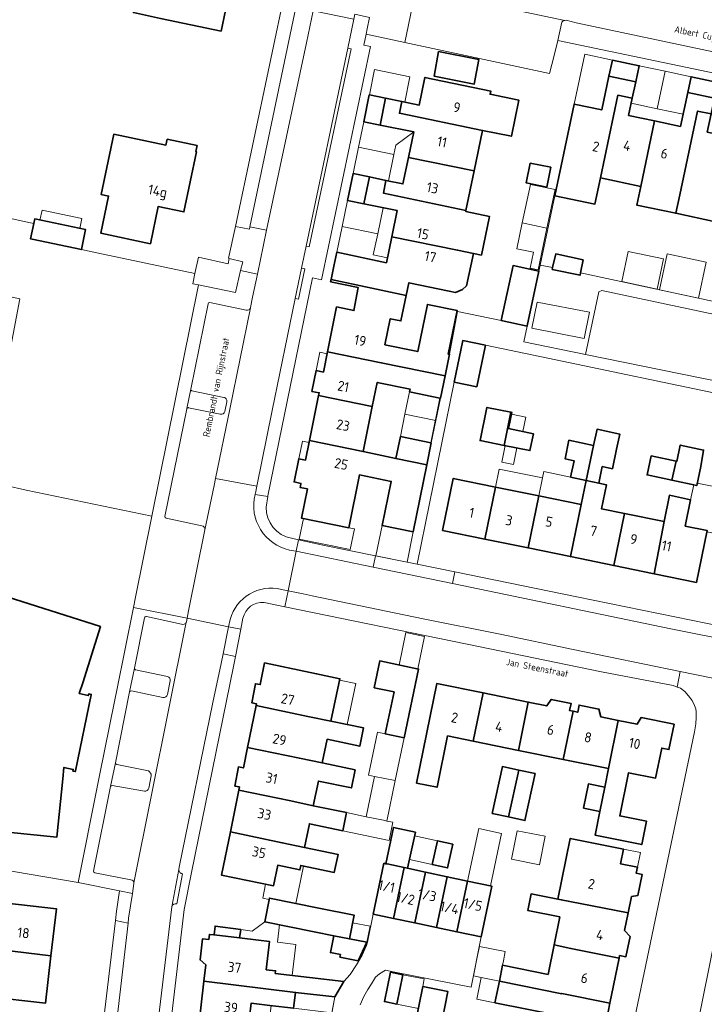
# Model space of a CAD drawing. Header units: metres. Extents: x 149984 to 156489, y 469398 to 478068.
# Tile 299 of 656: x 154083 to 154175, y 471790 to 471922. Entities that reach past the tile are written whole.
import ezdxf
from ezdxf.enums import TextEntityAlignment as Align

# ---------------------------------------------------------------- set-up
doc = ezdxf.new("R2010")
doc.units = ezdxf.units.M
doc.header["$LTSCALE"] = 0.75
for name, color, linetype, lineweight in [('B-WE-GR-BEPLANTING_CULTUUR_HEESTERS-GV', 252, 'Continuous', 18), ('B-WE-OG-BEBOUWING-GV', 6, 'Continuous', 35), ('B-WE-OG-BEBOUWING-T18', 1, 'Continuous', 18), ('B-WE-OG-BEBOUWING_LUIFEL-GV', 6, 'Continuous', 18), ('B-WE-OG-BEBOUWING_OVERBOUWING-GV', 6, 'Continuous', 18), ('B-WE-OG-TERREIN_BEGROEID-GV', 252, 'Continuous', 18), ('B-WE-OG-TERREIN_ERF-GV', 252, 'Continuous', 18), ('B-WE-OG-TOPOGRAFIE-T18', 7, 'Continuous', 18), ('B-WE-VH-OPENVERHARDING_BETONELEMENT-GV', 252, 'Continuous', 18), ('B-WE-VH-OPENVERHARDING_BETONSTRAATSTEEN-GV', 252, 'Continuous', 18), ('B-WE-VH-OPENVERHARDING_STRAATBAKSTEEN-GV', 252, 'Continuous', 18), ('B-WE-VH-OPENVERHARDING_TEGEL-GV', 252, 'Continuous', 18)]:
    doc.layers.add(name, color=color, linetype=linetype, lineweight=lineweight)
doc.styles.add('NLCS-ISO-M500-T18', font='NLCS-ISO.ttf', dxfattribs={"height": 0.9})
doc.styles.add('NLCS-ISO-M750-T18', font='NLCS-ISO.ttf', dxfattribs={"height": 1.35})

msp = doc.modelspace()

# ---------------------------------------------------------------- linework, layer by layer
at = {"layer": 'B-WE-GR-BEPLANTING_CULTUUR_HEESTERS-GV', "flags": 128}
for points in [[(154120.636, 471925.581), (154120.814, 471926.369), (154118.984, 471926.773), (154112.156, 471894.307), (154114.004, 471893.921), (154114.072, 471894.26)], [(154112.824, 471888.391), (154113.114, 471889.586), (154111.315, 471890.023), (154111.148, 471889.317), (154107.186, 471890.174), (154106.714, 471887.994), (154106.428, 471886.637), (154107.179, 471886.486), (154112.155, 471885.469)]]:
    msp.add_lwpolyline(points, close=True, dxfattribs=at)
for points in [[(154130.112, 471922.307), (154129.8, 471920.795), (154129.649, 471920.066), (154134.816, 471918.958), (154135.33, 471921.3), (154135.881, 471924.131)], [(154106.154, 471872.498), (154105.62, 471869.913)], [(154110.595, 471871.404), (154106.304, 471872.292)], [(154110.704, 471869.524), (154110.972, 471870.828)], [(154105.857, 471870.028), (154110.107, 471869.152)], [(154098.613, 471835.133), (154097.966, 471831.957)], [(154103.029, 471834.036), (154098.759, 471834.921)], [(154103.038, 471831.617), (154103.408, 471833.441)], [(154098.199, 471832.116), (154102.425, 471831.221)], [(154096.073, 471822.478), (154095.399, 471819.269)], [(154100.484, 471821.371), (154096.24, 471822.241)], [(154100.53, 471819.048), (154100.868, 471820.73)], [(154095.636, 471819.435), (154099.956, 471818.647)]]:
    msp.add_lwpolyline(points, dxfattribs=at)
at = {"layer": 'B-WE-GR-BEPLANTING_CULTUUR_HEESTERS-GV'}
for points in [[(154106.304, 471872.292, -0.4333584), (154106.154, 471872.498)], [(154110.972, 471870.828, 0.4500355), (154110.595, 471871.404)], [(154105.62, 471869.913, -0.4193196), (154105.857, 471870.028)], [(154110.107, 471869.152, 0.4079287), (154110.704, 471869.524)], [(154098.759, 471834.921, -0.4245699), (154098.613, 471835.133)], [(154103.408, 471833.441, 0.3944334), (154103.029, 471834.036)], [(154097.966, 471831.957, -0.3215283), (154098.199, 471832.116)], [(154102.425, 471831.221, 0.3816067), (154103.038, 471831.617)], [(154096.24, 471822.241, -0.3857119), (154096.073, 471822.478)], [(154100.868, 471820.73, 0.2334184), (154100.484, 471821.371)], [(154095.399, 471819.269, -0.3105898), (154095.636, 471819.435)], [(154099.956, 471818.647, 0.3886742), (154100.53, 471819.048)]]:
    msp.add_lwpolyline(points, format="xyb", dxfattribs=at)
at = {"layer": 'B-WE-OG-BEBOUWING-GV', "flags": 128}
for points in [[(154098.98, 471925.406), (154098.467, 471922.945), (154102.1, 471922.182), (154110.224, 471920.477), (154111.98, 471928.805), (154105.59, 471930.152), (154106.516, 471934.547), (154098.687, 471936.195), (154097.452, 471930.324), (154099.899, 471929.812)], [(154139.356, 471917.737), (154138.748, 471914.438), (154144.123, 471913.372), (154144.732, 471916.671)], [(154162.634, 471916.584), (154162.171, 471914.429), (154165.76, 471913.666), (154166.22, 471915.828)], [(154134.409, 471911.044), (154134.093, 471909.479), (154145.243, 471907.176), (154149.098, 471906.38), (154150.099, 471911.225), (154146.252, 471912.02), (154146.34, 471912.443), (154137.529, 471914.279), (154136.759, 471910.57)], [(154163.37, 471911.881), (154165.301, 471911.504), (154165.76, 471913.666), (154162.171, 471914.429), (154161.204, 471909.926), (154157.509, 471910.704), (154154.92, 471898.422), (154160.282, 471897.293), (154161.02, 471900.798)], [(154172.725, 471912.261), (154176.309, 471911.49), (154176.764, 471913.606), (154173.177, 471914.362)], [(154131.528, 471907.884), (154132.246, 471911.48), (154130.082, 471911.916), (154130.053, 471911.922), (154129.335, 471908.321)], [(154135.298, 471903.53), (154144.109, 471901.735), (154145.243, 471907.176), (154134.093, 471909.479), (154134.409, 471911.044), (154132.246, 471911.48), (154131.528, 471907.884), (154136.016, 471906.989)], [(154168.274, 471908.438), (154164.804, 471909.168), (154165.301, 471911.504), (154163.37, 471911.881), (154161.02, 471900.798), (154166.427, 471899.66)], [(154171.125, 471896.063), (154171.65, 471898.56), (154174.048, 471909.748), (154175.854, 471909.374), (154176.309, 471911.49), (154172.725, 471912.261), (154171.745, 471907.708), (154168.274, 471908.438), (154166.427, 471899.66), (154165.901, 471897.162)], [(154178.814, 471906.22), (154175.334, 471906.952), (154175.854, 471909.374), (154174.048, 471909.748), (154171.65, 471898.56), (154171.125, 471896.063), (154176.443, 471894.944), (154176.976, 471897.438)], [(154106.989, 471905.142), (154102.998, 471905.99), (154102.834, 471905.199), (154095.865, 471906.652), (154094.169, 471898.585), (154095.149, 471898.378), (154094.108, 471893.398), (154100.742, 471891.985), (154101.775, 471896.963), (154105.232, 471896.245), (154106.912, 471904.321), (154106.842, 471904.336)], [(154143.007, 471896.445), (154144.109, 471901.735), (154135.298, 471903.53), (154134.568, 471900.013), (154132.29, 471900.481), (154131.96, 471898.773)], [(154151.596, 471902.781), (154151.087, 471900.131), (154153.87, 471899.587), (154154.38, 471902.237)], [(154130.091, 471900.933), (154127.892, 471901.384), (154127.887, 471901.385), (154127.147, 471897.798), (154129.351, 471897.344)], [(154143.007, 471896.445), (154131.96, 471898.773), (154132.29, 471900.481), (154130.091, 471900.933), (154129.351, 471897.344), (154133.823, 471896.422), (154133.098, 471892.928), (154141.903, 471891.142), (154144.013, 471890.702), (154145.081, 471890.48), (154146.158, 471895.65), (154142.979, 471896.311)], [(154085.136, 471894.719), (154084.7, 471892.645), (154084.911, 471892.601), (154091.497, 471891.213), (154092.059, 471893.879), (154085.261, 471895.311)], [(154133.098, 471892.928), (154132.373, 471889.435), (154125.7, 471890.842), (154125.31, 471888.966), (154124.945, 471887.207), (154135.015, 471885.054), (154135.372, 471886.769), (154140.758, 471885.648), (154141.615, 471885.474), (154142.538, 471885.843), (154143.111, 471886.372), (154144.013, 471890.702), (154141.903, 471891.142)], [(154158.735, 471889.856), (154155.04, 471890.62), (154154.632, 471888.814), (154154.571, 471888.544), (154158.305, 471887.772), (154158.372, 471888.098)], [(154151.21, 471881), (154152.78, 471888.318), (154149.324, 471889.06), (154147.746, 471881.705), (154151.202, 471880.964)], [(154124.945, 471887.207), (154124.882, 471886.906), (154128.562, 471886.134), (154128.004, 471883.04), (154125.683, 471883.517), (154124.471, 471877.525), (154131.673, 471876.048), (154140.21, 471874.296), (154140.801, 471877.183), (154140.632, 471877.218), (154141.826, 471883.05), (154137.856, 471883.863), (154136.565, 471877.553), (154132.168, 471878.453), (154132.881, 471881.937), (154134.305, 471881.645), (154135.015, 471885.054)], [(154144.477, 471872.806), (154145.623, 471878.401), (154142.586, 471879.021), (154141.44, 471873.428)], [(154123.919, 471874.794), (154122.939, 471874.992), (154122.378, 471872.218), (154123.358, 471872.02), (154123.283, 471871.65), (154130.469, 471870.177), (154131.133, 471873.416), (154135.537, 471872.512), (154135.463, 471872.15), (154139.498, 471871.324), (154139.597, 471871.304), (154140.21, 471874.296), (154131.673, 471876.048), (154124.471, 471877.525)], [(154122.063, 471865.613), (154129.231, 471864.143), (154130.469, 471870.177), (154123.283, 471871.65)], [(154148.114, 471864.985), (154149.021, 471869.414), (154145.827, 471870.068), (154144.919, 471865.629)], [(154149.021, 471869.414), (154148.114, 471864.985), (154151.593, 471864.283), (154152.054, 471866.536), (154148.703, 471867.222), (154149.148, 471869.388)], [(154159.123, 471860.279), (154160.796, 471859.921), (154161.27, 471862.138), (154162.626, 471861.848), (154163.192, 471864.495), (154163.621, 471866.503), (154160.592, 471867.151), (154160.123, 471864.955)], [(154129.231, 471864.143), (154122.063, 471865.613), (154121.535, 471863.002), (154120.623, 471863.187), (154119.995, 471860.08), (154120.906, 471859.895), (154120.833, 471859.532), (154120.797, 471859.356), (154121.778, 471859.158), (154120.985, 471855.237), (154127.307, 471853.959), (154128.734, 471861.016), (154133.003, 471860.153), (154131.791, 471854.236), (154135.926, 471853.389), (154137.769, 471862.391), (154133.635, 471863.239)], [(154138.333, 471865.318), (154134.233, 471866.158), (154133.635, 471863.239), (154137.769, 471862.391), (154138.367, 471865.311)], [(154159.123, 471860.279), (154160.123, 471864.955), (154156.813, 471865.663), (154156.285, 471863.191), (154157.503, 471862.931), (154157.032, 471860.726)], [(154171.154, 471862.864), (154170.607, 471860.307), (154173.932, 471859.595), (154174.479, 471862.152), (154174.843, 471864.349), (154171.717, 471865.022), (154171.255, 471862.842), (154171.248, 471862.844)], [(154170.607, 471860.307), (154171.154, 471862.864), (154167.829, 471863.575), (154167.282, 471861.018)], [(154146.968, 471859.392), (154141.323, 471860.549), (154139.896, 471853.584), (154145.541, 471852.427)], [(154158.431, 471857.043), (154157.003, 471850.078), (154162.808, 471848.888), (154164.251, 471855.85), (154161.162, 471856.483), (154161.85, 471859.696), (154160.796, 471859.921), (154159.123, 471860.279)], [(154151.346, 471851.237), (154152.773, 471858.202), (154146.968, 471859.392), (154145.541, 471852.427)], [(154152.773, 471858.202), (154151.346, 471851.237), (154157.003, 471850.078), (154158.431, 471857.043)], [(154168.222, 471847.778), (154173.888, 471846.617), (154175.316, 471853.583), (154172.397, 471854.181), (154173.115, 471857.688), (154170.272, 471858.311), (154169.546, 471854.765)], [(154162.808, 471848.888), (154168.222, 471847.778), (154169.546, 471854.765), (154164.251, 471855.85)], [(154121.845, 471828.686), (154124.932, 471828.041), (154126.122, 471833.732), (154123, 471834.385), (154116.05, 471835.838), (154115.462, 471832.94), (154114.804, 471833.062), (154114.327, 471830.499), (154114.943, 471830.385), (154114.893, 471830.139)], [(154130.714, 471832.509), (154133.387, 471831.949), (154132.21, 471826.329), (154134.731, 471825.801), (154136.661, 471835.015), (154131.466, 471836.103)], [(154143.99, 471825.363), (154145.301, 471831.819), (154139.102, 471833.079), (154136.394, 471819.745), (154139.152, 471819.185), (154140.548, 471826.061)], [(154145.301, 471831.819), (154143.99, 471825.363), (154150.049, 471824.134), (154151.36, 471830.588)], [(154156.048, 471822.917), (154157.358, 471829.369), (154156.906, 471829.461), (154157.097, 471830.409), (154154.451, 471830.944), (154153.829, 471830.086), (154151.36, 471830.588), (154150.049, 471824.134)], [(154124.932, 471828.041), (154121.845, 471828.686), (154114.893, 471830.139), (154113.755, 471824.532), (154120.708, 471823.078), (154123.761, 471822.44), (154124.425, 471825.615), (154128.804, 471824.7), (154129.31, 471827.126)], [(154163.419, 471828.138), (154161.089, 471828.611), (154160.821, 471829.656), (154158.175, 471830.191), (154157.983, 471829.243), (154157.358, 471829.369), (154156.048, 471822.917), (154162.109, 471821.688)], [(154160.953, 471815.956), (154160.312, 471812.78), (154166.575, 471811.516), (154167.204, 471814.633), (154163.627, 471815.358), (154164.802, 471821.141), (154168.418, 471820.408), (154169.235, 471824.435), (154170.213, 471824.238), (154170.896, 471827.619), (154166.485, 471828.511), (154165.93, 471827.628), (154163.419, 471828.138), (154162.109, 471821.688), (154161.605, 471819.191)], [(154112.592, 471818.803), (154119.547, 471817.349), (154122.565, 471816.718), (154123.254, 471820.014), (154127.667, 471819.092), (154128.173, 471821.518), (154123.761, 471822.44), (154120.708, 471823.078), (154113.755, 471824.532), (154113.198, 471821.787), (154112.54, 471821.909), (154112.063, 471819.346), (154112.679, 471819.232)], [(154148.72, 471815.21), (154150.084, 471821.489), (154147.898, 471821.964), (154146.534, 471815.684)], [(154150.084, 471821.489), (154148.72, 471815.21), (154150.906, 471814.735), (154152.27, 471821.014)], [(154161.605, 471819.191), (154159.432, 471819.629), (154158.78, 471816.394), (154160.953, 471815.956)], [(154121.398, 471811.134), (154122.058, 471814.293), (154126.506, 471813.363), (154127.012, 471815.789), (154122.565, 471816.718), (154119.547, 471817.349), (154112.592, 471818.803), (154111.457, 471813.212), (154118.414, 471811.758)], [(154132.442, 471808.914), (154134.749, 471808.423), (154135.185, 471808.33), (154136.243, 471813.17), (154133.329, 471813.808), (154132.267, 471808.951)], [(154118.414, 471811.758), (154111.457, 471813.212), (154110.279, 471807.408), (154117.246, 471805.994), (154117.803, 471808.744), (154120.768, 471808.125), (154120.89, 471808.709), (154125.373, 471807.772), (154125.879, 471810.198), (154121.398, 471811.134)], [(154138.493, 471808.827), (154140.56, 471808.375), (154141.257, 471811.563), (154139.19, 471812.015)], [(154165.199, 471804.552), (154166.047, 471804.706), (154166.618, 471807.519), (154165.834, 471807.678), (154165.995, 471808.472), (154163.741, 471808.93), (154164.139, 471810.89), (154156.985, 471812.342), (154155.333, 471804.205), (154155.792, 471804.116), (154158.298, 471803.629), (154164.757, 471802.373)], [(154130.591, 471802.202), (154133.314, 471801.627), (154134.749, 471808.423), (154132.442, 471808.914), (154132.267, 471808.951), (154132.027, 471809.002)], [(154136.15, 471801.027), (154137.584, 471807.82), (154135.36, 471808.293), (154135.185, 471808.33), (154134.749, 471808.423), (154133.314, 471801.627)], [(154137.584, 471807.82), (154136.15, 471801.027), (154139.074, 471800.409), (154140.507, 471807.198)], [(154143.238, 471806.618), (154140.507, 471807.198), (154139.074, 471800.409), (154141.805, 471799.832)], [(154145.066, 471799.143), (154146.494, 471805.925), (154143.238, 471806.618), (154141.805, 471799.832)], [(154163.525, 471796.302), (154163.596, 471796.653), (154164.449, 471796.48), (154165.004, 471799.214), (154164.274, 471799.995), (154164.757, 471802.373), (154158.298, 471803.629), (154155.792, 471804.116), (154155.333, 471804.205), (154151.745, 471804.903), (154151.297, 471802.693), (154155.577, 471801.826), (154154.816, 471798.071), (154157.076, 471797.612)], [(154069.446, 471798.773), (154069.443, 471798.748), (154072.314, 471798.429), (154087.426, 471796.619), (154088.153, 471802.919), (154077.963, 471804.068), (154077.551, 471800.076), (154074.987, 471800.371), (154075.132, 471801.585), (154066.759, 471802.589), (154066.346, 471799.145)], [(154116.057, 471801.185), (154122.682, 471799.841), (154125.303, 471799.309), (154127.395, 471798.885), (154128.021, 471802.076), (154123.302, 471803.002), (154116.697, 471804.341)], [(154112.7, 471799.008), (154112.855, 471800.122), (154109.414, 471800.597), (154109.276, 471799.404)], [(154120.189, 471791.706), (154125.445, 471791.115), (154126.665, 471793.193), (154117.476, 471794.257), (154117.516, 471794.604), (154116.257, 471794.74), (154116.695, 471798.546), (154115.205, 471798.718), (154112.7, 471799.008), (154109.276, 471799.404), (154108.649, 471799.476), (154108.568, 471798.781), (154107.725, 471798.878), (154107.401, 471796.057), (154108.177, 471795.402), (154107.922, 471793.197)], [(154129.743, 471798.424), (154127.395, 471798.885), (154125.303, 471799.309), (154124.852, 471797.04), (154126.191, 471796.774), (154126.125, 471796.439), (154128.57, 471795.953)], [(154069.446, 471798.773), (154066.346, 471799.145), (154066.132, 471797.428), (154066.081, 471796.908), (154072.065, 471796.191), (154072.042, 471795.989), (154076.095, 471795.522), (154075.635, 471791.53), (154078.744, 471791.171), (154086.691, 471790.253), (154087.426, 471796.619), (154072.314, 471798.429), (154069.443, 471798.748)], [(154162.301, 471790.274), (154163.525, 471796.302), (154157.076, 471797.612), (154154.816, 471798.071), (154154.015, 471794.117), (154147.922, 471795.352), (154147.489, 471793.215), (154155.839, 471791.523), (154155.851, 471791.583)], [(154132.905, 471794.422), (154132.101, 471790.485), (154133.765, 471790.145), (154134.569, 471794.082)], [(154113.79, 471786.524), (154114.223, 471790.255), (154116.745, 471789.962), (154119.934, 471789.592), (154120.189, 471791.706), (154107.922, 471793.197), (154107.238, 471787.282)], [(154147.489, 471793.215), (154146.905, 471790.333), (154155.255, 471788.641), (154154.562, 471785.221), (154161.01, 471783.913), (154161.155, 471784.628), (154161.929, 471784.471), (154162.49, 471787.235), (154161.826, 471787.931), (154162.301, 471790.274), (154155.851, 471791.583), (154155.839, 471791.523)], [(154137.227, 471792.495), (154136.179, 471787.25), (154139.553, 471786.576), (154140.601, 471791.821)]]:
    msp.add_lwpolyline(points, close=True, dxfattribs=at)
msp.add_lwpolyline([(154073.192, 471814.015), (154088.217, 471812.508), (154089, 471820.316), (154089.154, 471821.854), (154090.4, 471821.571), (154090.357, 471821.365), (154090.69, 471821.297), (154090.706, 471821.374), (154092.798, 471831.557), (154092.812, 471831.624), (154092.479, 471831.692), (154092.431, 471831.474), (154091.216, 471831.741), (154091.677, 471833.198), (154094.054, 471840.706), (154079.693, 471845.279)], dxfattribs=at)
at = {"layer": 'B-WE-OG-BEBOUWING_LUIFEL-GV', "flags": 128}
for points in [[(154157.509, 471910.704), (154161.204, 471909.926), (154162.634, 471916.584), (154158.942, 471917.377)], [(154130.082, 471911.916), (154134.409, 471911.044), (154134.836, 471910.958), (154135.521, 471914.358), (154130.768, 471915.316)], [(154169.689, 471915.09), (154166.22, 471915.828), (154165.301, 471911.504), (154165.155, 471910.82), (154168.624, 471910.082)], [(154169.689, 471915.09), (154168.624, 471910.082), (154172.097, 471909.343), (154173.177, 471914.362)], [(154136.016, 471906.989), (154129.335, 471908.321), (154128.627, 471904.918), (154133.374, 471903.93), (154133.632, 471905.172)], [(154133.374, 471903.93), (154128.627, 471904.918), (154127.892, 471901.384), (154132.29, 471900.481), (154132.65, 471900.407)], [(154127.147, 471897.798), (154126.427, 471894.303), (154131.19, 471893.321), (154131.91, 471896.816)], [(154085.956, 471895.165), (154091.275, 471894.044), (154091.556, 471895.38), (154086.238, 471896.5)], [(154131.19, 471893.321), (154126.427, 471894.303), (154125.7, 471890.842), (154132.373, 471889.435), (154132.512, 471890.104), (154130.604, 471890.5)], [(154122.939, 471874.992), (154123.919, 471874.794), (154124.416, 471877.253), (154123.436, 471877.451)], [(154135.463, 471872.15), (154135.461, 471872.15), (154134.847, 471869.154), (154138.983, 471868.307), (154139.597, 471871.304)], [(154134.847, 471869.154), (154134.233, 471866.158), (154138.367, 471865.311), (154138.983, 471868.307)], [(154149.103, 471869.169), (154148.703, 471867.222), (154150.65, 471866.823), (154151.049, 471868.77)], [(154120.623, 471863.187), (154121.535, 471863.002), (154122.016, 471865.379), (154121.104, 471865.564)], [(154148.291, 471864.949), (154147.842, 471862.724), (154149.404, 471862.409), (154149.853, 471864.634)], [(154146.968, 471859.392), (154152.773, 471858.202), (154153.269, 471860.622), (154147.464, 471861.812)], [(154159.123, 471860.279), (154157.032, 471860.726), (154153.455, 471861.491), (154153.269, 471860.622), (154152.773, 471858.202), (154158.431, 471857.043)], [(154173.115, 471857.688), (154172.397, 471854.181), (154175.316, 471853.583), (154175.277, 471853.391), (154177.686, 471852.897), (154178.923, 471858.932), (154174.006, 471859.94), (154173.932, 471859.595), (154173.541, 471859.679)], [(154121.238, 471855.186), (154120.679, 471852.42), (154127.517, 471851.038), (154128.076, 471853.803), (154127.307, 471853.959)], [(154135.926, 471853.389), (154131.791, 471854.236), (154130.966, 471850.181), (154135.135, 471849.333)], [(154134.054, 471835.561), (154136.559, 471835.036), (154137.471, 471839.388), (154134.965, 471839.912)], [(154126.084, 471833.55), (154124.932, 471828.041), (154127.121, 471827.584), (154128.272, 471833.093)], [(154132.399, 471814.665), (154131.952, 471814.759), (154129.641, 471815.241), (154127.012, 471815.789), (154126.506, 471813.363), (154132.721, 471812.067), (154133.227, 471814.493)], [(154136.136, 471812.683), (154135.439, 471809.495), (154138.493, 471808.827), (154139.19, 471812.015)], [(154164.139, 471810.89), (154163.741, 471808.93), (154165.995, 471808.472), (154166.393, 471810.432)], [(154120.768, 471808.125), (154117.803, 471808.744), (154117.246, 471805.994), (154116.168, 471806.213), (154115.785, 471804.323), (154116.657, 471804.146), (154116.697, 471804.341), (154120.236, 471803.623), (154121.252, 471808.633), (154120.89, 471808.709)], [(154118.031, 471800.785), (154116.057, 471801.185), (154114.357, 471799.914), (154112.855, 471800.122), (154112.7, 471799.008), (154113.916, 471798.867), (154116.695, 471798.546), (154116.257, 471794.74), (154117.516, 471794.604), (154117.476, 471794.257), (154119.741, 471793.995), (154120.221, 471798.138), (154117.757, 471798.423)], [(154127.817, 471801.038), (154127.395, 471798.885), (154129.743, 471798.424), (154130.165, 471800.578)], [(154147.922, 471795.352), (154148.042, 471795.955), (154148.285, 471797.177), (154144.813, 471797.867), (154144.57, 471796.645), (154144.027, 471793.916), (154145.064, 471793.706), (154147.489, 471793.215)], [(154134.569, 471794.082), (154133.765, 471790.145), (154136.64, 471789.558), (154137.227, 471792.495), (154137.43, 471793.511)], [(154147.489, 471793.215), (154145.064, 471793.706), (154144.48, 471790.824), (154146.905, 471790.333)], [(154125.445, 471791.115), (154120.189, 471791.706), (154119.934, 471789.592), (154125.066, 471788.973)], [(154116.903, 471789.944), (154114.223, 471790.255), (154113.79, 471786.524), (154116.47, 471786.213)]]:
    msp.add_lwpolyline(points, close=True, dxfattribs=at)
at = {"layer": 'B-WE-OG-BEBOUWING_OVERBOUWING-GV', "flags": 128}
for points in [[(154151.642, 471899.946), (154150.553, 471894.77), (154153.858, 471894.075), (154154.947, 471899.251)], [(154150.553, 471894.77), (154149.827, 471891.317), (154152.063, 471890.847), (154151.617, 471888.727), (154152.686, 471888.502), (154153.132, 471890.622), (154153.858, 471894.075)], [(154163.88, 471886.923), (154168.63, 471885.923), (154169.477, 471889.95), (154164.727, 471890.949)], [(154168.948, 471885.826), (154174.164, 471884.706), (154175.202, 471889.538), (154169.986, 471890.659)], [(154134.731, 471825.801), (154131.173, 471826.546), (154129.974, 471820.818), (154130.774, 471820.65), (154133.531, 471820.073)], [(154133.531, 471820.073), (154130.774, 471820.65), (154129.641, 471815.241), (154131.952, 471814.759), (154132.399, 471814.665)], [(154143.238, 471806.618), (154146.297, 471805.967), (154147.795, 471813.003), (154144.735, 471813.654)], [(154149.892, 471813.365), (154149.135, 471809.555), (154152.872, 471808.813), (154153.629, 471812.623)]]:
    msp.add_lwpolyline(points, close=True, dxfattribs=at)
at = {"layer": 'B-WE-OG-TERREIN_BEGROEID-GV', "flags": 128}
msp.add_lwpolyline([(154045.243, 471892.787), (154083.239, 471884.596), (154078.616, 471860.225), (154084.096, 471858.967), (154100.942, 471855.514), (154107.179, 471886.486), (154106.428, 471886.637), (154106.714, 471887.994), (154093.556, 471890.769), (154091.497, 471891.213), (154084.911, 471892.601), (154084.7, 471892.645), (154085.136, 471894.719), (154084.687, 471894.811), (154078.702, 471896.08)], dxfattribs=at)
at = {"layer": 'B-WE-OG-TERREIN_ERF-GV', "flags": 128}
for points in [[(154102.1, 471922.182), (154098.467, 471922.945), (154098.98, 471925.406), (154099.899, 471929.812), (154097.452, 471930.324), (154098.687, 471936.195), (154106.516, 471934.547), (154105.59, 471930.152), (154111.98, 471928.805), (154110.224, 471920.477)], [(154139.356, 471917.737), (154144.732, 471916.671), (154144.123, 471913.372), (154138.748, 471914.438)], [(154106.989, 471905.142), (154106.842, 471904.336), (154106.912, 471904.321), (154105.232, 471896.245), (154101.775, 471896.963), (154100.742, 471891.985), (154094.108, 471893.398), (154095.149, 471898.378), (154094.169, 471898.585), (154095.865, 471906.652), (154102.834, 471905.199), (154102.998, 471905.99)], [(154151.596, 471902.781), (154154.38, 471902.237), (154153.87, 471899.587), (154151.087, 471900.131)], [(154213.977, 471833.077), (154216.38, 471845.17), (154220.05, 471862.82), (154212.199, 471864.489), (154181.312, 471870.943), (154150.98, 471877.28), (154145.623, 471878.401), (154144.477, 471872.806), (154141.44, 471873.428), (154136.497, 471849.056), (154141.549, 471848.029), (154157.87, 471844.71), (154175.352, 471841.122), (154185.59, 471839.02), (154198.35, 471836.36), (154211.19, 471833.59)], [(154133.635, 471863.239), (154134.233, 471866.158), (154138.333, 471865.318), (154139.498, 471871.324), (154135.463, 471872.15), (154135.537, 471872.512), (154131.133, 471873.416), (154130.469, 471870.177), (154129.231, 471864.143)], [(154149.021, 471869.414), (154149.148, 471869.388), (154148.703, 471867.222), (154152.054, 471866.536), (154151.593, 471864.283), (154148.114, 471864.985), (154144.919, 471865.629), (154145.827, 471870.068)], [(154168.222, 471847.778), (154162.808, 471848.888), (154157.003, 471850.078), (154151.346, 471851.237), (154145.541, 471852.427), (154139.896, 471853.584), (154141.323, 471860.549), (154146.968, 471859.392), (154152.773, 471858.202), (154158.431, 471857.043), (154159.123, 471860.279), (154157.032, 471860.726), (154157.503, 471862.931), (154156.285, 471863.191), (154156.813, 471865.663), (154160.123, 471864.955), (154160.592, 471867.151), (154163.621, 471866.503), (154163.192, 471864.495), (154162.626, 471861.848), (154161.27, 471862.138), (154160.796, 471859.921), (154161.85, 471859.696), (154161.162, 471856.483), (154164.251, 471855.85), (154169.546, 471854.765), (154170.272, 471858.311), (154173.115, 471857.688), (154172.397, 471854.181), (154175.316, 471853.583), (154173.888, 471846.617)], [(154171.154, 471862.864), (154171.248, 471862.844), (154171.255, 471862.842), (154171.717, 471865.022), (154174.843, 471864.349), (154174.479, 471862.152), (154173.932, 471859.595), (154170.607, 471860.307), (154167.282, 471861.018), (154167.829, 471863.575)], [(154121.398, 471811.134), (154125.879, 471810.198), (154125.373, 471807.772), (154120.89, 471808.709), (154120.768, 471808.125), (154117.803, 471808.744), (154117.246, 471805.994), (154110.279, 471807.408), (154111.457, 471813.212), (154112.592, 471818.803), (154112.679, 471819.232), (154112.063, 471819.346), (154112.54, 471821.909), (154113.198, 471821.787), (154113.755, 471824.532), (154114.893, 471830.139), (154114.943, 471830.385), (154114.327, 471830.499), (154114.804, 471833.062), (154115.462, 471832.94), (154116.05, 471835.838), (154123, 471834.385), (154126.122, 471833.732), (154124.932, 471828.041), (154129.31, 471827.126), (154128.804, 471824.7), (154124.425, 471825.615), (154123.761, 471822.44), (154128.173, 471821.518), (154127.667, 471819.092), (154123.254, 471820.014), (154122.565, 471816.718), (154127.012, 471815.789), (154126.506, 471813.363), (154122.058, 471814.293)], [(154130.714, 471832.509), (154131.466, 471836.103), (154136.661, 471835.015), (154134.731, 471825.801), (154132.21, 471826.329), (154133.387, 471831.949)], [(154143.99, 471825.363), (154140.548, 471826.061), (154139.152, 471819.185), (154136.394, 471819.745), (154139.102, 471833.079), (154145.301, 471831.819), (154151.36, 471830.588), (154153.829, 471830.086), (154154.451, 471830.944), (154157.097, 471830.409), (154156.906, 471829.461), (154157.358, 471829.369), (154157.983, 471829.243), (154158.175, 471830.191), (154160.821, 471829.656), (154161.089, 471828.611), (154163.419, 471828.138), (154165.93, 471827.628), (154166.485, 471828.511), (154170.896, 471827.619), (154170.213, 471824.238), (154169.235, 471824.435), (154168.418, 471820.408), (154164.802, 471821.141), (154163.627, 471815.358), (154167.204, 471814.633), (154166.575, 471811.516), (154160.312, 471812.78), (154160.953, 471815.956), (154158.78, 471816.394), (154159.432, 471819.629), (154161.605, 471819.191), (154162.109, 471821.688), (154156.048, 471822.917), (154150.049, 471824.134)], [(154150.084, 471821.489), (154152.27, 471821.014), (154150.906, 471814.735), (154148.72, 471815.21), (154146.534, 471815.684), (154147.898, 471821.964)], [(154138.493, 471808.827), (154139.19, 471812.015), (154141.257, 471811.563), (154140.56, 471808.375)], [(154087.426, 471796.619), (154086.691, 471790.253), (154078.744, 471791.171), (154075.635, 471791.53), (154076.095, 471795.522), (154072.042, 471795.989), (154072.065, 471796.191), (154066.081, 471796.908), (154066.132, 471797.428), (154066.346, 471799.145), (154066.759, 471802.589), (154075.132, 471801.585), (154074.987, 471800.371), (154077.551, 471800.076), (154077.963, 471804.068), (154088.153, 471802.919)], [(154129.743, 471798.424), (154128.57, 471795.953), (154126.125, 471796.439), (154126.191, 471796.774), (154124.852, 471797.04), (154125.303, 471799.309), (154122.682, 471799.841), (154116.057, 471801.185), (154116.697, 471804.341), (154123.302, 471803.002), (154128.021, 471802.076), (154127.395, 471798.885)], [(154132.905, 471794.422), (154134.569, 471794.082), (154133.765, 471790.145), (154132.101, 471790.485)], [(154137.227, 471792.495), (154140.601, 471791.821), (154139.553, 471786.576), (154136.179, 471787.25)]]:
    msp.add_lwpolyline(points, close=True, dxfattribs=at)
for points in [[(154078.702, 471896.08), (154084.687, 471894.811), (154085.136, 471894.719), (154085.261, 471895.311), (154092.059, 471893.879), (154091.497, 471891.213), (154093.556, 471890.769), (154106.714, 471887.994), (154107.186, 471890.174), (154111.148, 471889.317), (154111.315, 471890.023), (154111.21, 471890.048), (154112.156, 471894.307), (154118.984, 471926.773)], [(154222.887, 471905.12), (154155.305, 471919.233), (154154.84, 471917.2), (154154.206, 471914.808), (154134.816, 471918.958), (154129.649, 471920.066), (154129.34, 471918.569), (154130.223, 471918.388), (154123.664, 471887.156), (154122.476, 471887.408), (154116.477, 471858.217), (154116.465, 471858.135), (154116.252, 471856.718)], [(154119.659, 471852.532), (154120.601, 471852.33), (154124.083, 471851.581), (154130.917, 471850.191), (154135.135, 471849.333), (154135.926, 471853.389), (154131.791, 471854.236), (154133.003, 471860.153), (154128.734, 471861.016), (154127.307, 471853.959), (154120.985, 471855.237), (154121.778, 471859.158), (154120.797, 471859.356), (154120.833, 471859.532), (154120.906, 471859.895), (154119.995, 471860.08), (154120.623, 471863.187), (154121.535, 471863.002), (154122.063, 471865.613), (154123.283, 471871.65), (154123.358, 471872.02), (154122.378, 471872.218), (154122.939, 471874.992), (154123.919, 471874.794), (154124.471, 471877.525), (154125.683, 471883.517), (154128.004, 471883.04), (154128.562, 471886.134), (154124.882, 471886.906), (154124.945, 471887.207), (154125.31, 471888.966), (154125.7, 471890.842), (154132.373, 471889.435), (154133.098, 471892.928), (154133.823, 471896.422), (154129.351, 471897.344), (154127.147, 471897.798), (154127.887, 471901.385), (154127.892, 471901.384), (154130.091, 471900.933), (154132.29, 471900.481), (154134.568, 471900.013), (154135.298, 471903.53), (154136.016, 471906.989), (154131.528, 471907.884), (154129.335, 471908.321), (154130.053, 471911.922), (154130.082, 471911.916), (154132.246, 471911.48), (154134.409, 471911.044), (154136.759, 471910.57), (154137.529, 471914.279), (154146.34, 471912.443), (154146.252, 471912.02), (154150.099, 471911.225), (154149.098, 471906.38), (154145.243, 471907.176), (154144.109, 471901.735), (154143.007, 471896.445), (154142.979, 471896.311), (154146.158, 471895.65), (154145.081, 471890.48), (154144.013, 471890.702), (154143.111, 471886.372), (154142.538, 471885.843), (154141.615, 471885.474), (154140.758, 471885.648), (154135.372, 471886.769), (154135.015, 471885.054), (154134.305, 471881.645), (154132.881, 471881.937), (154132.168, 471878.453), (154136.565, 471877.553), (154137.856, 471883.863), (154141.826, 471883.05), (154140.632, 471877.218), (154140.801, 471877.183), (154141.88, 471882.9), (154147.746, 471881.705), (154149.324, 471889.06), (154152.78, 471888.318), (154152.955, 471889.134), (154154.92, 471898.422), (154157.509, 471910.704), (154161.204, 471909.926), (154162.171, 471914.429), (154162.634, 471916.584), (154166.22, 471915.828), (154165.76, 471913.666), (154165.301, 471911.504), (154164.804, 471909.168), (154168.274, 471908.438), (154171.745, 471907.708), (154172.725, 471912.261), (154173.177, 471914.362), (154176.764, 471913.606)], [(154176.443, 471894.944), (154171.125, 471896.063), (154165.901, 471897.162), (154166.427, 471899.66), (154161.02, 471900.798), (154160.282, 471897.293), (154154.92, 471898.422), (154152.955, 471889.134), (154154.632, 471888.814), (154155.04, 471890.62), (154158.735, 471889.856), (154158.372, 471888.098), (154182.244, 471882.97)], [(154069.503, 471810.108), (154091.056, 471806.441), (154093.67, 471819.413), (154093.942, 471820.764), (154095.98, 471830.88), (154096.245, 471832.196), (154098.477, 471843.272), (154098.759, 471844.671), (154100.942, 471855.514), (154084.096, 471858.967), (154078.616, 471860.225), (154083.239, 471884.596), (154045.243, 471892.787)], [(154079.693, 471845.279), (154094.054, 471840.706), (154091.677, 471833.198), (154091.216, 471831.741), (154092.431, 471831.474), (154092.479, 471831.692), (154092.812, 471831.624), (154092.798, 471831.557), (154090.706, 471821.374), (154090.69, 471821.297), (154090.357, 471821.365), (154090.4, 471821.571), (154089.154, 471821.854), (154089, 471820.316), (154088.217, 471812.508), (154073.192, 471814.015)], [(154163.1, 471776.16), (154173.63, 471826.62), (154173.8, 471827.7), (154173.87, 471828.52), (154173.85, 471829.3), (154173.79, 471829.68), (154173.64, 471830.16), (154173.3, 471830.8), (154172.85, 471831.44), (154172.35, 471832.01), (154171.74, 471832.46), (154171.298, 471832.604), (154170.767, 471832.814), (154161.154, 471834.638), (154143.199, 471838.37), (154118.758, 471843.366), (154115.985, 471843.951)], [(154113.14, 471841.819), (154112.851, 471840.351), (154112.133, 471836.712), (154111.87, 471835.376), (154106.23, 471807.749), (154105.267, 471802.817), (154102.07, 471775.54)], [(154130.591, 471802.202), (154132.027, 471809.002), (154132.267, 471808.951), (154133.329, 471813.808), (154136.243, 471813.17), (154135.185, 471808.33), (154135.36, 471808.293), (154137.584, 471807.82), (154140.507, 471807.198), (154143.238, 471806.618), (154146.494, 471805.925), (154145.066, 471799.143), (154143.73, 471792.42), (154133.47, 471794.42), (154132.23, 471794.69), (154131.44, 471794.2), (154130.9, 471793.73), (154130.35, 471792.87), (154129.89, 471792.11), (154129.34, 471791.14), (154128.83, 471790.06)], [(154155.255, 471788.641), (154146.905, 471790.333), (154147.489, 471793.215), (154147.922, 471795.352), (154154.015, 471794.117), (154154.816, 471798.071), (154155.577, 471801.826), (154151.297, 471802.693), (154151.745, 471804.903), (154155.333, 471804.205), (154156.985, 471812.342), (154164.139, 471810.89), (154163.741, 471808.93), (154165.995, 471808.472), (154165.834, 471807.678), (154166.618, 471807.519), (154166.047, 471804.706), (154165.199, 471804.552), (154164.757, 471802.373), (154164.274, 471799.995), (154165.004, 471799.214), (154164.449, 471796.48), (154163.596, 471796.653), (154163.525, 471796.302), (154162.301, 471790.274), (154161.826, 471787.931)], [(154091.784, 471765.451), (154096.057, 471801.326), (154096.206, 471802.58), (154096.627, 471805.295), (154091.056, 471806.441), (154069.503, 471810.108)], [(154178.121, 471789.915), (154178.983, 471790.136), (154179.514, 471792.729), (154179.927, 471794.741), (154179.221, 471795.283), (154179.805, 471798.134), (154180.589, 471797.973), (154180.726, 471798.64), (154181.974, 471804.733), (154188.342, 471803.429), (154188.803, 471805.682), (154178.145, 471807.75), (154174.2, 471788.23)], [(154107.238, 471787.282), (154107.922, 471793.197), (154108.177, 471795.402), (154107.401, 471796.057), (154107.725, 471798.878), (154108.568, 471798.781), (154108.649, 471799.476), (154109.276, 471799.404), (154109.414, 471800.597), (154112.855, 471800.122), (154112.7, 471799.008), (154115.205, 471798.718), (154116.695, 471798.546), (154116.257, 471794.74), (154117.516, 471794.604), (154117.476, 471794.257), (154126.665, 471793.193), (154127.52, 471794.13), (154128.35, 471795.4), (154129.12, 471796.68), (154129.49, 471797.49), (154129.678, 471797.986), (154129.814, 471798.422), (154130.591, 471802.202)], [(154125.1, 471789.15), (154125.445, 471791.115), (154120.189, 471791.706), (154119.934, 471789.592)], [(154116.745, 471789.962), (154114.223, 471790.255), (154113.79, 471786.524)]]:
    msp.add_lwpolyline(points, dxfattribs=at)
at = {"layer": 'B-WE-OG-TERREIN_ERF-GV'}
for points in [[(154116.252, 471856.718, 0.3675842), (154119.659, 471852.532)], [(154115.985, 471843.951, 0.3787692), (154113.14, 471841.819)]]:
    msp.add_lwpolyline(points, format="xyb", dxfattribs=at)
at = {"layer": 'B-WE-VH-OPENVERHARDING_BETONELEMENT-GV', "flags": 128}
for points in [[(154121.593, 471891.653), (154122.033, 471891.56), (154127.643, 471918.116), (154127.203, 471918.203)], [(154120.982, 471888.707), (154120.144, 471884.642), (154120.6, 471884.548), (154121.443, 471888.612)]]:
    msp.add_lwpolyline(points, close=True, dxfattribs=at)
at = {"layer": 'B-WE-VH-OPENVERHARDING_BETONSTRAATSTEEN-GV', "flags": 128}
for points in [[(154156.24, 471921.9), (154136.312, 471926.15), (154136.251, 471925.864), (154135.881, 471924.131), (154135.33, 471921.3), (154134.816, 471918.958), (154154.206, 471914.808), (154154.84, 471917.2), (154155.305, 471919.233), (154155.88, 471921.67), (154156.02, 471921.85)], [(154115.096, 471887.9), (154114.432, 471884.827), (154114.149, 471883.434), (154114.146, 471883.418), (154111.388, 471869.819), (154109.482, 471860.566), (154115.007, 471859.504), (154117.058, 471869.655), (154120.144, 471884.642), (154120.982, 471888.707), (154121.593, 471891.653), (154127.203, 471918.203), (154127.993, 471922.08), (154122.532, 471923.192), (154121.638, 471918.885), (154116.317, 471893.786)], [(154111.315, 471890.023), (154113.114, 471889.586), (154112.824, 471888.391), (154115.096, 471887.9), (154116.317, 471893.786), (154114.072, 471894.26), (154114.004, 471893.921), (154112.156, 471894.307), (154111.21, 471890.048)], [(154136.497, 471849.056), (154135.135, 471849.333), (154130.917, 471850.191), (154130.602, 471848.666), (154141.226, 471846.47), (154141.549, 471848.029)], [(154112.851, 471840.351), (154111.201, 471840.675), (154110.475, 471837.044), (154112.133, 471836.712)]]:
    msp.add_lwpolyline(points, close=True, dxfattribs=at)
for points in [[(154136.312, 471926.15), (154156.24, 471921.9), (154156.46, 471921.92), (154157.8, 471921.57), (154180.78, 471916.73)], [(154108.466, 471883.943), (154106.158, 471872.521), (154106.154, 471872.498)], [(154113.577, 471883.105), (154108.687, 471884.105)], [(154108.051, 471853.686), (154109.285, 471859.622), (154109.482, 471860.566), (154111.388, 471869.819), (154114.146, 471883.418)], [(154106.304, 471872.292), (154110.595, 471871.404)], [(154110.972, 471870.828), (154110.704, 471869.524)], [(154105.62, 471869.913), (154105.611, 471869.869), (154102.691, 471855.47)], [(154110.107, 471869.152), (154105.857, 471870.028)], [(154114.817, 471858.563), (154115.007, 471859.504), (154109.482, 471860.566), (154109.285, 471859.622), (154108.051, 471853.686), (154105.855, 471842.798), (154105.666, 471841.822), (154111.201, 471840.675), (154111.411, 471841.643)], [(154116.252, 471856.718), (154116.465, 471858.135), (154114.771, 471858.389)], [(154102.859, 471855.221), (154107.648, 471854.213)], [(154120.272, 471850.801), (154120.601, 471852.33), (154119.659, 471852.532)], [(154119.193, 471845.499), (154120.272, 471850.801), (154119.398, 471850.966)], [(154119.398, 471850.966), (154120.272, 471850.801)], [(154115.985, 471843.951), (154118.758, 471843.366), (154119.193, 471845.499), (154118.299, 471845.677)], [(154118.299, 471845.677), (154119.193, 471845.499)], [(154099.967, 471841.884), (154098.615, 471835.147), (154098.613, 471835.135), (154098.613, 471835.133)], [(154104.928, 471841.053), (154100.212, 471842.047)], [(154111.411, 471841.643), (154111.201, 471840.675), (154112.851, 471840.351), (154113.14, 471841.819)], [(154098.543, 471806.376), (154105.547, 471841.284)], [(154098.759, 471834.921), (154103.029, 471834.036)], [(154103.408, 471833.441), (154103.038, 471831.617)], [(154097.966, 471831.957), (154096.073, 471822.478)], [(154102.425, 471831.221), (154098.199, 471832.116)], [(154096.24, 471822.241), (154100.484, 471821.371)], [(154100.868, 471820.73), (154100.53, 471819.048)], [(154095.399, 471819.269), (154093.131, 471807.957)], [(154099.956, 471818.647), (154095.636, 471819.435)], [(154093.283, 471807.711), (154098.14, 471806.784)], [(154128.83, 471790.06), (154129.34, 471791.14), (154129.89, 471792.11), (154130.35, 471792.87), (154130.9, 471793.73), (154131.44, 471794.2), (154132.23, 471794.69), (154133.47, 471794.42), (154143.73, 471792.42), (154145.066, 471799.143), (154141.805, 471799.832), (154139.074, 471800.409), (154136.15, 471801.027), (154133.314, 471801.627), (154130.591, 471802.202), (154129.814, 471798.422), (154129.678, 471797.986), (154129.49, 471797.49), (154129.12, 471796.68), (154128.35, 471795.4), (154127.52, 471794.13), (154126.665, 471793.193), (154125.445, 471791.115), (154125.1, 471789.15)]]:
    msp.add_lwpolyline(points, dxfattribs=at)
at = {"layer": 'B-WE-VH-OPENVERHARDING_BETONSTRAATSTEEN-GV'}
for points in [[(154108.687, 471884.105, 0.3992549), (154108.466, 471883.943)], [(154114.146, 471883.418, -0.4513932), (154113.577, 471883.105)], [(154106.154, 471872.498, 0.4333584), (154106.304, 471872.292)], [(154110.595, 471871.404, -0.4500355), (154110.972, 471870.828)], [(154105.857, 471870.028, 0.4193196), (154105.62, 471869.913)], [(154110.704, 471869.524, -0.4079287), (154110.107, 471869.152)], [(154114.771, 471858.389, -0.0107435), (154114.817, 471858.563)], [(154114.771, 471858.389, 0.4234055), (154119.398, 471850.966)], [(154119.398, 471850.966, -0.4234055), (154114.771, 471858.389)], [(154119.659, 471852.532, -0.3675842), (154116.252, 471856.718)], [(154102.691, 471855.47, 0.4007321), (154102.859, 471855.221)], [(154107.648, 471854.213, -0.4278072), (154108.051, 471853.686)], [(154111.411, 471841.643, -0.4096523), (154118.299, 471845.677)], [(154118.299, 471845.677, 0.4096523), (154111.411, 471841.643)], [(154113.14, 471841.819, -0.3787692), (154115.985, 471843.951)], [(154100.212, 471842.047, 0.4213), (154099.967, 471841.884)], [(154105.547, 471841.284, -0.4185998), (154104.928, 471841.053)], [(154098.613, 471835.133, 0.4245699), (154098.759, 471834.921)], [(154103.029, 471834.036, -0.3944334), (154103.408, 471833.441)], [(154098.199, 471832.116, 0.3215283), (154097.966, 471831.957)], [(154103.038, 471831.617, -0.3816067), (154102.425, 471831.221)], [(154096.073, 471822.478, 0.3857119), (154096.24, 471822.241)], [(154100.484, 471821.371, -0.2334184), (154100.868, 471820.73)], [(154095.636, 471819.435, 0.3105898), (154095.399, 471819.269)], [(154100.53, 471819.048, -0.3886742), (154099.956, 471818.647)], [(154093.131, 471807.957, 0.3760861), (154093.283, 471807.711)], [(154098.14, 471806.784, -0.4056648), (154098.543, 471806.376)]]:
    msp.add_lwpolyline(points, format="xyb", dxfattribs=at)
at = {"layer": 'B-WE-VH-OPENVERHARDING_STRAATBAKSTEEN-GV', "flags": 128}
for points in [[(154188.633, 471836.8), (154170.46, 471840.429), (154141.226, 471846.47), (154130.602, 471848.666), (154120.272, 471850.801), (154119.193, 471845.499), (154121.217, 471845.077), (154122.429, 471844.849), (154137.275, 471841.75), (154147.601, 471839.681), (154157.369, 471837.653), (154171.724, 471834.705), (154186.574, 471831.667)], [(154098.532, 471806.276), (154098.343, 471804.97), (154097.828, 471801.648), (154097.75, 471800.977), (154095.963, 471785.64), (154095.455, 471781.715), (154095.441, 471781.387), (154094.968, 471777.352), (154100.464, 471776.677), (154103.598, 471803.193), (154104.564, 471808.172), (154104.613, 471808.474), (154109.11, 471830.543), (154110.216, 471835.752), (154110.475, 471837.044), (154111.201, 471840.675), (154105.666, 471841.822), (154105.571, 471841.349)], [(154105.547, 471841.284), (154098.543, 471806.376)], [(154186.574, 471831.667), (154171.724, 471834.705), (154171.298, 471832.604), (154171.74, 471832.46), (154172.35, 471832.01), (154172.85, 471831.44), (154173.3, 471830.8), (154173.64, 471830.16), (154173.79, 471829.68), (154173.85, 471829.3), (154173.87, 471828.52), (154173.8, 471827.7), (154173.63, 471826.62), (154163.1, 471776.16)], [(154104.564, 471808.172), (154103.598, 471803.193)], [(154104.294, 471803.575), (154105.057, 471807.608)], [(154174.2, 471788.23), (154178.145, 471807.75)], [(154098.535, 471806.29), (154098.532, 471806.276)]]:
    msp.add_lwpolyline(points, dxfattribs=at)
at = {"layer": 'B-WE-VH-OPENVERHARDING_STRAATBAKSTEEN-GV'}
for points in [[(154105.571, 471841.349, -0.0320771), (154105.547, 471841.284)], [(154105.057, 471807.608, -0.4475711), (154104.564, 471808.172)], [(154098.543, 471806.376, -0.0461134), (154098.535, 471806.29)], [(154103.598, 471803.193, -0.4103313), (154104.294, 471803.575)]]:
    msp.add_lwpolyline(points, format="xyb", dxfattribs=at)
at = {"layer": 'B-WE-VH-OPENVERHARDING_TEGEL-GV', "flags": 128}
for points in [[(154120.636, 471925.581), (154114.072, 471894.26), (154116.317, 471893.786), (154121.638, 471918.885), (154122.532, 471923.192), (154122.714, 471924.146), (154122.903, 471925.104)], [(154207.449, 471867.862), (154208.839, 471875.224), (154208.755, 471875.64), (154204.065, 471876.634), (154201.924, 471877.087), (154182.89, 471881.12), (154161.203, 471885.741), (154160.829, 471885.533), (154159.037, 471877.159), (154174.375, 471874.04), (154191.39, 471870.58), (154199.207, 471868.93), (154207.328, 471867.217)], [(154152.534, 471884.16), (154151.829, 471880.669), (154158.863, 471879.312), (154159.551, 471882.803)], [(154152.534, 471884.16), (154159.551, 471882.803), (154158.863, 471879.312), (154151.829, 471880.669)], [(154120.601, 471852.33), (154120.272, 471850.801), (154130.602, 471848.666), (154130.917, 471850.191), (154124.083, 471851.581)], [(154171.724, 471834.705), (154157.369, 471837.653), (154147.601, 471839.681), (154137.275, 471841.75), (154122.429, 471844.849), (154121.217, 471845.077), (154119.193, 471845.499), (154118.758, 471843.366), (154143.199, 471838.37), (154161.154, 471834.638), (154170.767, 471832.814), (154171.298, 471832.604)], [(154096.627, 471805.295), (154096.206, 471802.58), (154096.057, 471801.326), (154097.75, 471800.977), (154097.828, 471801.648), (154098.343, 471804.97)]]:
    msp.add_lwpolyline(points, close=True, dxfattribs=at)
for points in [[(154129.8, 471920.795), (154130.112, 471922.307), (154128.146, 471922.734), (154127.993, 471922.08), (154127.203, 471918.203), (154127.643, 471918.116), (154122.033, 471891.56), (154121.593, 471891.653), (154120.982, 471888.707), (154121.443, 471888.612), (154120.6, 471884.548), (154120.144, 471884.642), (154117.058, 471869.655), (154115.007, 471859.504), (154114.817, 471858.563)], [(154180.78, 471916.73), (154157.8, 471921.57), (154156.46, 471921.92), (154156.24, 471921.9), (154156.02, 471921.85), (154155.88, 471921.67), (154155.305, 471919.233), (154222.887, 471905.12)], [(154114.771, 471858.389), (154116.465, 471858.135), (154116.477, 471858.217), (154122.476, 471887.408), (154123.664, 471887.156), (154130.223, 471918.388), (154129.34, 471918.569), (154129.649, 471920.066), (154129.8, 471920.795)], [(154182.244, 471882.97), (154158.372, 471888.098), (154158.305, 471887.772), (154154.571, 471888.544), (154154.632, 471888.814), (154152.955, 471889.134), (154152.78, 471888.318), (154151.21, 471881), (154151.202, 471880.964), (154150.748, 471878.844), (154159.037, 471877.159), (154160.829, 471885.533), (154161.203, 471885.741), (154182.89, 471881.12)], [(154114.146, 471883.418), (154114.149, 471883.434), (154114.432, 471884.827), (154115.096, 471887.9), (154112.824, 471888.391), (154112.155, 471885.469), (154107.179, 471886.486), (154100.942, 471855.514), (154098.759, 471844.671), (154098.477, 471843.272), (154105.666, 471841.822), (154105.855, 471842.798), (154108.051, 471853.686)], [(154105.611, 471869.869), (154105.62, 471869.913), (154106.154, 471872.498), (154106.158, 471872.521), (154108.466, 471883.943)], [(154108.687, 471884.105), (154113.577, 471883.105)], [(154191.39, 471870.58), (154174.375, 471874.04), (154159.037, 471877.159), (154150.748, 471878.844), (154151.202, 471880.964), (154147.746, 471881.705), (154141.88, 471882.9), (154140.801, 471877.183), (154140.21, 471874.296), (154139.597, 471871.304), (154139.498, 471871.324), (154138.333, 471865.318), (154138.367, 471865.311), (154137.769, 471862.391), (154135.926, 471853.389), (154135.135, 471849.333), (154136.497, 471849.056), (154141.44, 471873.428), (154142.586, 471879.021), (154145.623, 471878.401), (154150.98, 471877.28), (154181.312, 471870.943)], [(154102.691, 471855.47), (154105.611, 471869.869)], [(154107.648, 471854.213), (154102.859, 471855.221)], [(154215.363, 471832.823), (154213.977, 471833.077), (154211.19, 471833.59), (154198.35, 471836.36), (154185.59, 471839.02), (154175.352, 471841.122), (154157.87, 471844.71), (154141.549, 471848.029), (154141.226, 471846.47), (154170.46, 471840.429), (154188.633, 471836.8), (154206.72, 471832.991), (154218.924, 471830.488), (154228.707, 471828.531), (154231.337, 471828.04), (154231.989, 471827.98), (154232.745, 471827.948), (154233.587, 471827.973), (154234.372, 471828.082), (154235.096, 471828.291), (154235.373, 471830.021)], [(154105.571, 471841.349), (154105.666, 471841.822), (154098.477, 471843.272), (154096.245, 471832.196), (154095.98, 471830.88), (154093.942, 471820.764), (154093.67, 471819.413), (154091.056, 471806.441), (154096.627, 471805.295), (154098.343, 471804.97), (154098.532, 471806.276), (154098.535, 471806.29)], [(154093.131, 471807.957), (154095.399, 471819.269), (154096.073, 471822.478), (154097.966, 471831.957), (154098.613, 471835.133), (154098.613, 471835.135), (154098.615, 471835.147), (154099.967, 471841.884)], [(154100.212, 471842.047), (154104.928, 471841.053)], [(154106.843, 471770.924), (154106.144, 471771.043), (154106.092, 471771.056), (154104.226, 471771.376), (154103.406, 471771.711), (154102.735, 471772.466), (154102.286, 471773.292), (154102.058, 471773.885), (154101.968, 471775.017), (154102.07, 471775.54), (154105.267, 471802.817), (154106.23, 471807.749), (154111.87, 471835.376), (154112.133, 471836.712), (154110.475, 471837.044), (154110.216, 471835.752), (154109.11, 471830.543), (154104.613, 471808.474), (154104.564, 471808.172)], [(154098.14, 471806.784), (154093.283, 471807.711)], [(154105.057, 471807.608), (154104.294, 471803.575)], [(154103.598, 471803.193), (154100.464, 471776.677), (154100.394, 471775.709)], [(154095.963, 471785.64), (154097.75, 471800.977), (154096.057, 471801.326), (154091.784, 471765.451), (154093.514, 471765.246), (154094.826, 471776.365), (154094.968, 471777.352), (154095.441, 471781.387), (154095.455, 471781.715)]]:
    msp.add_lwpolyline(points, dxfattribs=at)
at = {"layer": 'B-WE-VH-OPENVERHARDING_TEGEL-GV'}
for points in [[(154108.466, 471883.943, -0.3992549), (154108.687, 471884.105)], [(154113.577, 471883.105, 0.4513932), (154114.146, 471883.418)], [(154114.817, 471858.563, 0.0107435), (154114.771, 471858.389)], [(154102.859, 471855.221, -0.4007321), (154102.691, 471855.47)], [(154108.051, 471853.686, 0.4278072), (154107.648, 471854.213)], [(154099.967, 471841.884, -0.4213), (154100.212, 471842.047)], [(154104.928, 471841.053, 0.4185998), (154105.547, 471841.284)], [(154105.547, 471841.284, 0.0320771), (154105.571, 471841.349)], [(154093.283, 471807.711, -0.3760861), (154093.131, 471807.957)], [(154104.564, 471808.172, 0.4475711), (154105.057, 471807.608)], [(154098.543, 471806.376, 0.4056648), (154098.14, 471806.784)], [(154098.535, 471806.29, 0.0461134), (154098.543, 471806.376)], [(154104.294, 471803.575, 0.4103313), (154103.598, 471803.193)]]:
    msp.add_lwpolyline(points, format="xyb", dxfattribs=at)

# ---------------------------------------------------------------- texts
at = {"layer": 'B-WE-OG-BEBOUWING-T18', "style": 'NLCS-ISO-M750-T18'}
for s, rotation, p in [('9', 348.3, (154141.798, 471910.25)), ('11', 348.3, (154139.818, 471905.623)), ('2', 348.2, (154160.424, 471905.011)), ('4', 348.2, (154164.605, 471905.122)), ('6', 348.2, (154169.595, 471904.073)), ('14g', 348.3, (154101.69, 471898.857)), ('13', 348.3, (154138.541, 471899.473)), ('15', 348.3, (154137.265, 471893.323)), ('17', 348.3, (154138.261, 471890.253)), ('19', 348.6, (154128.856, 471879.029)), ('21', 348.6, (154126.593, 471872.88)), ('23', 348.6, (154126.562, 471867.684)), ('25', 348.5, (154126.306, 471862.493)), ('1', 348.5, (154143.787, 471855.961)), ('3', 348.5, (154148.782, 471854.937)), ('5', 348.5, (154154.153, 471854.745)), ('7', 348.5, (154160.108, 471853.525)), ('9', 348.5, (154165.496, 471852.42)), ('11', 348.5, (154169.901, 471851.517)), ('27', 348.6, (154119.143, 471830.971)), ('2', 348.6, (154141.494, 471828.511)), ('4', 348.6, (154147.452, 471827.3)), ('6', 348.6, (154154.369, 471826.88)), ('29', 348.6, (154118.05, 471825.584)), ('8', 348.6, (154159.367, 471825.869)), ('10', 348.6, (154165.62, 471825.057)), ('31', 348.6, (154116.996, 471820.392)), ('33', 348.6, (154116.021, 471815.59)), ('35', 348.6, (154115.299, 471810.471)), ('2', 348.6, (154159.827, 471806.238)), ('1/1', 348.1, (154132.386, 471805.911)), ('1/2', 348, (154134.923, 471804.296)), ('1/3', 348.1, (154137.827, 471804.761)), ('1/5', 348.1, (154143.95, 471803.467)), ('1/4', 348, (154140.809, 471803.045)), ('18', 353.4, (154083.743, 471799.683)), ('4', 348.6, (154160.963, 471799.414)), ('37', 353.4, (154112.007, 471795.061)), ('6', 348.6, (154158.901, 471793.629)), ('39', 353.4, (154111.545, 471789.706))]:
    msp.add_text(s, height=1.35, rotation=rotation, dxfattribs=at).set_placement(p, align=Align.MIDDLE)
at = {"layer": 'B-WE-OG-TOPOGRAFIE-T18', "style": 'NLCS-ISO-M500-T18'}
for s, rotation, p in [('Albert Cuypstraat', 348.2, (154175.581, 471919.66)), ('Rembrandt van Rijnstraat', 78.5, (154109.685, 471872.744)), ('Jan Steenstraat', 348.7, (154152.585, 471835.185))]:
    msp.add_text(s, height=0.9, rotation=rotation, dxfattribs=at).set_placement(p, align=Align.MIDDLE)

doc.saveas('drawing.dxf')
